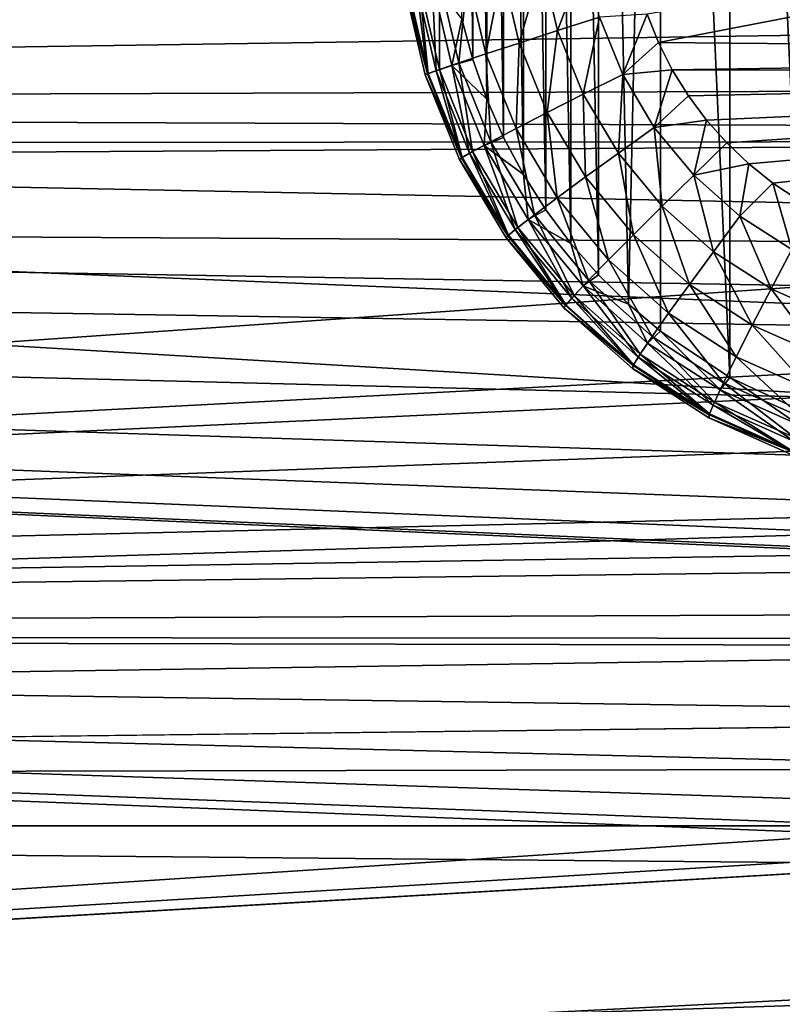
# Model space of a CAD drawing. Header units: millimetres. Extents: x -100 to 100, y -64 to 136.
# Tile 392 of 530: x -33 to -27, y 56 to 64. Entities that reach past the tile are written whole.
import ezdxf

# ---------------------------------------------------------------- set-up
doc = ezdxf.new("R2010")
doc.units = ezdxf.units.MM
doc.header["$LTSCALE"] = 159.143519
for name, color, linetype in [('1', 7, 'CONTINUOUS'), ('30', 7, 'CONTINUOUS'), ('31', 7, 'CONTINUOUS'), ('32', 7, 'CONTINUOUS'), ('397', 7, 'CONTINUOUS'), ('407', 7, 'CONTINUOUS'), ('412', 7, 'CONTINUOUS'), ('413', 7, 'CONTINUOUS'), ('437', 7, 'CONTINUOUS')]:
    doc.layers.add(name, color=color, linetype=linetype)

msp = doc.modelspace()

# ---------------------------------------------------------------- linework, layer by layer
at = {"layer": '1', "color": 7, "linetype": 'CONTINUOUS', "true_color": 0x8c979c}
for points in [[(-27.8985, 64.3295, -11.9266), (-27.8024, 64.0907, -11.9233), (-18.6322, 65.8619, -11.603), (-27.8985, 64.3295, -11.9266)], [(-18.6322, 65.8619, -11.603), (-27.8024, 64.0907, -11.9233), (-18.3272, 64.0045, -11.5924), (-18.6322, 65.8619, -11.603)], [(-27.8024, 64.0907, -11.9233), (-27.6863, 63.861, -11.9192), (-18.3272, 64.0045, -11.5924), (-27.8024, 64.0907, -11.9233)], [(-18.3272, 64.0045, -11.5924), (-27.6863, 63.861, -11.9192), (-18.291, 63.8402, -11.5911), (-18.3272, 64.0045, -11.5924)], [(-27.6863, 63.861, -11.9192), (-27.5511, 63.6424, -11.9145), (-18.291, 63.8402, -11.5911), (-27.6863, 63.861, -11.9192)], [(-27.5511, 63.6424, -11.9145), (-27.3978, 63.4364, -11.9091), (-18.291, 63.8402, -11.5911), (-27.5511, 63.6424, -11.9145)], [(-27.3978, 63.4364, -11.9091), (-27.2277, 63.2443, -11.9032), (-18.291, 63.8402, -11.5911), (-27.3978, 63.4364, -11.9091)], [(-27.2277, 63.2443, -11.9032), (-27.0417, 63.0676, -11.8967), (-18.291, 63.8402, -11.5911), (-27.2277, 63.2443, -11.9032)], [(-27.0417, 63.0676, -11.8967), (-26.8412, 62.9072, -11.8897), (-18.291, 63.8402, -11.5911), (-27.0417, 63.0676, -11.8967)], [(-26.8412, 62.9072, -11.8897), (-26.6275, 62.7645, -11.8822), (-18.291, 63.8402, -11.5911), (-26.8412, 62.9072, -11.8897)]]:
    msp.add_3dface(points, dxfattribs=at)
at = {"layer": '30', "color": 7, "linetype": 'CONTINUOUS', "true_color": 0x8c979c}
for points in [[(-28.9757, 64.0852, -12.3014), (-28.7847, 64.7523, -12.1098), (-29.1199, 64.6994, -12.3064), (-28.9757, 64.0852, -12.3014)], [(-28.6527, 64.1898, -12.1052), (-28.7847, 64.7523, -12.1098), (-28.9757, 64.0852, -12.3014), (-28.6527, 64.1898, -12.1052)], [(-28.6527, 64.1898, -12.1052), (-28.418, 64.8097, -11.9831), (-28.7847, 64.7523, -12.1098), (-28.6527, 64.1898, -12.1052)], [(-28.2991, 64.3033, -11.979), (-28.418, 64.8097, -11.9831), (-28.6527, 64.1898, -12.1052), (-28.2991, 64.3033, -11.979)], [(-29.4823, 63.9183, -12.8713), (-29.4106, 64.653, -12.5655), (-29.6457, 64.615, -12.877), (-29.4823, 63.9183, -12.8713)], [(-29.2559, 63.9935, -12.5601), (-29.4106, 64.653, -12.5655), (-29.4823, 63.9183, -12.8713), (-29.2559, 63.9935, -12.5601)], [(-29.2559, 63.9935, -12.5601), (-29.1199, 64.6994, -12.3064), (-29.4106, 64.653, -12.5655), (-29.2559, 63.9935, -12.5601)], [(-28.9757, 64.0852, -12.3014), (-29.1199, 64.6994, -12.3064), (-29.2559, 63.9935, -12.5601), (-28.9757, 64.0852, -12.3014)], [(-29.7416, 63.828, -13.602), (-29.8162, 64.5867, -13.2291), (-29.9155, 64.5693, -13.6081), (-29.7416, 63.828, -13.602)], [(-29.6463, 63.8624, -13.2231), (-29.6457, 64.615, -12.877), (-29.8162, 64.5867, -13.2291), (-29.6463, 63.8624, -13.2231)], [(-29.6463, 63.8624, -13.2231), (-29.8162, 64.5867, -13.2291), (-29.7416, 63.828, -13.602), (-29.6463, 63.8624, -13.2231)], [(-29.4823, 63.9183, -12.8713), (-29.6457, 64.615, -12.877), (-29.6463, 63.8624, -13.2231), (-29.4823, 63.9183, -12.8713)], [(-29.7416, 63.828, -13.602), (-29.9155, 64.5693, -13.6081), (-29.9411, 64.5635, -13.9301), (-29.7416, 63.828, -13.602)], [(-29.7659, 63.8166, -13.9265), (-29.7416, 63.828, -13.602), (-29.9411, 64.5635, -13.9301), (-29.7659, 63.8166, -13.9265)], [(-28.1042, 63.8209, -11.9722), (-27.8985, 64.3295, -11.9266), (-28.2991, 64.3033, -11.979), (-28.1042, 63.8209, -11.9722)], [(-27.8024, 64.0907, -11.9233), (-27.8985, 64.3295, -11.9266), (-28.1042, 63.8209, -11.9722), (-27.8024, 64.0907, -11.9233)], [(-28.4362, 63.6541, -12.0976), (-28.2991, 64.3033, -11.979), (-28.6527, 64.1898, -12.1052), (-28.4362, 63.6541, -12.0976)], [(-28.1042, 63.8209, -11.9722), (-28.2991, 64.3033, -11.979), (-28.4362, 63.6541, -12.0976), (-28.1042, 63.8209, -11.9722)], [(-28.7394, 63.5003, -12.2931), (-28.6527, 64.1898, -12.1052), (-28.9757, 64.0852, -12.3014), (-28.7394, 63.5003, -12.2931)], [(-28.4362, 63.6541, -12.0976), (-28.6527, 64.1898, -12.1052), (-28.7394, 63.5003, -12.2931), (-28.4362, 63.6541, -12.0976)], [(-29.0021, 63.3655, -12.5512), (-28.9757, 64.0852, -12.3014), (-29.2559, 63.9935, -12.5601), (-29.0021, 63.3655, -12.5512)], [(-28.7394, 63.5003, -12.2931), (-28.9757, 64.0852, -12.3014), (-29.0021, 63.3655, -12.5512), (-28.7394, 63.5003, -12.2931)], [(-27.6863, 63.861, -11.9192), (-27.8024, 64.0907, -11.9233), (-28.1042, 63.8209, -11.9722), (-27.6863, 63.861, -11.9192)], [(-29.2142, 63.2548, -12.862), (-29.2559, 63.9935, -12.5601), (-29.4823, 63.9183, -12.8713), (-29.2142, 63.2548, -12.862)], [(-29.0021, 63.3655, -12.5512), (-29.2559, 63.9935, -12.5601), (-29.2142, 63.2548, -12.862), (-29.0021, 63.3655, -12.5512)], [(-29.3676, 63.1726, -13.2134), (-29.4823, 63.9183, -12.8713), (-29.6463, 63.8624, -13.2231), (-29.3676, 63.1726, -13.2134)], [(-29.2142, 63.2548, -12.862), (-29.4823, 63.9183, -12.8713), (-29.3676, 63.1726, -13.2134), (-29.2142, 63.2548, -12.862)], [(-29.4564, 63.122, -13.592), (-29.7416, 63.828, -13.602), (-29.7659, 63.8166, -13.9265), (-29.4564, 63.122, -13.592)], [(-29.4564, 63.122, -13.592), (-29.6463, 63.8624, -13.2231), (-29.7416, 63.828, -13.602), (-29.4564, 63.122, -13.592)], [(-29.3676, 63.1726, -13.2134), (-29.6463, 63.8624, -13.2231), (-29.4564, 63.122, -13.592), (-29.3676, 63.1726, -13.2134)], [(-27.8379, 63.3741, -11.9629), (-27.6863, 63.861, -11.9192), (-28.1042, 63.8209, -11.9722), (-27.8379, 63.3741, -11.9629)], [(-27.5511, 63.6424, -11.9145), (-27.6863, 63.861, -11.9192), (-27.8379, 63.3741, -11.9629), (-27.5511, 63.6424, -11.9145)], [(-29.4785, 63.1052, -13.9205), (-29.4564, 63.122, -13.592), (-29.7659, 63.8166, -13.9265), (-29.4785, 63.1052, -13.9205)], [(-28.1404, 63.1578, -12.0873), (-28.1042, 63.8209, -11.9722), (-28.4362, 63.6541, -12.0976), (-28.1404, 63.1578, -12.0873)], [(-27.8379, 63.3741, -11.9629), (-28.1042, 63.8209, -11.9722), (-28.1404, 63.1578, -12.0873), (-27.8379, 63.3741, -11.9629)], [(-28.4164, 62.9584, -12.2818), (-28.4362, 63.6541, -12.0976), (-28.7394, 63.5003, -12.2931), (-28.4164, 62.9584, -12.2818)], [(-28.1404, 63.1578, -12.0873), (-28.4362, 63.6541, -12.0976), (-28.4164, 62.9584, -12.2818), (-28.1404, 63.1578, -12.0873)], [(-27.3978, 63.4364, -11.9091), (-27.5511, 63.6424, -11.9145), (-27.8379, 63.3741, -11.9629), (-27.3978, 63.4364, -11.9091)], [(-28.6553, 62.7836, -12.5391), (-28.7394, 63.5003, -12.2931), (-29.0021, 63.3655, -12.5512), (-28.6553, 62.7836, -12.5391)], [(-28.4164, 62.9584, -12.2818), (-28.7394, 63.5003, -12.2931), (-28.6553, 62.7836, -12.5391), (-28.4164, 62.9584, -12.2818)], [(-27.5063, 62.9734, -11.9513), (-27.3978, 63.4364, -11.9091), (-27.8379, 63.3741, -11.9629), (-27.5063, 62.9734, -11.9513)], [(-27.2277, 63.2443, -11.9032), (-27.3978, 63.4364, -11.9091), (-27.5063, 62.9734, -11.9513), (-27.2277, 63.2443, -11.9032)], [(-28.8479, 62.6402, -12.8492), (-29.0021, 63.3655, -12.5512), (-29.2142, 63.2548, -12.862), (-28.8479, 62.6402, -12.8492)], [(-28.6553, 62.7836, -12.5391), (-29.0021, 63.3655, -12.5512), (-28.8479, 62.6402, -12.8492), (-28.6553, 62.7836, -12.5391)], [(-27.7722, 62.7127, -12.0744), (-27.8379, 63.3741, -11.9629), (-28.1404, 63.1578, -12.0873), (-27.7722, 62.7127, -12.0744)], [(-27.5063, 62.9734, -11.9513), (-27.8379, 63.3741, -11.9629), (-27.7722, 62.7127, -12.0744), (-27.5063, 62.9734, -11.9513)], [(-28.9868, 62.5337, -13.2001), (-29.2142, 63.2548, -12.862), (-29.3676, 63.1726, -13.2134), (-28.9868, 62.5337, -13.2001)], [(-28.8479, 62.6402, -12.8492), (-29.2142, 63.2548, -12.862), (-28.9868, 62.5337, -13.2001), (-28.8479, 62.6402, -12.8492)], [(-27.0417, 63.0676, -11.8967), (-27.2277, 63.2443, -11.9032), (-27.5063, 62.9734, -11.9513), (-27.0417, 63.0676, -11.8967)], [(-29.0667, 62.4681, -13.5784), (-29.3676, 63.1726, -13.2134), (-29.4564, 63.122, -13.592), (-29.0667, 62.4681, -13.5784)], [(-28.9868, 62.5337, -13.2001), (-29.3676, 63.1726, -13.2134), (-29.0667, 62.4681, -13.5784), (-28.9868, 62.5337, -13.2001)], [(-29.0667, 62.4681, -13.5784), (-29.4564, 63.122, -13.592), (-29.4785, 63.1052, -13.9205), (-29.0667, 62.4681, -13.5784)], [(-29.0857, 62.4462, -13.9122), (-29.0667, 62.4681, -13.5784), (-29.4785, 63.1052, -13.9205), (-29.0857, 62.4462, -13.9122)], [(-28.0144, 62.4724, -12.2678), (-28.1404, 63.1578, -12.0873), (-28.4164, 62.9584, -12.2818), (-28.0144, 62.4724, -12.2678)], [(-27.7722, 62.7127, -12.0744), (-28.1404, 63.1578, -12.0873), (-28.0144, 62.4724, -12.2678), (-27.7722, 62.7127, -12.0744)], [(-27.1174, 62.6281, -11.9377), (-27.0417, 63.0676, -11.8967), (-27.5063, 62.9734, -11.9513), (-27.1174, 62.6281, -11.9377)], [(-26.8412, 62.9072, -11.8897), (-27.0417, 63.0676, -11.8967), (-27.1174, 62.6281, -11.9377), (-26.8412, 62.9072, -11.8897)], [(-28.2236, 62.2618, -12.524), (-28.4164, 62.9584, -12.2818), (-28.6553, 62.7836, -12.5391), (-28.2236, 62.2618, -12.524)], [(-28.0144, 62.4724, -12.2678), (-28.4164, 62.9584, -12.2818), (-28.2236, 62.2618, -12.524), (-28.0144, 62.4724, -12.2678)], [(-27.3402, 62.3291, -12.0593), (-27.5063, 62.9734, -11.9513), (-27.7722, 62.7127, -12.0744), (-27.3402, 62.3291, -12.0593)], [(-27.1174, 62.6281, -11.9377), (-27.5063, 62.9734, -11.9513), (-27.3402, 62.3291, -12.0593), (-27.1174, 62.6281, -11.9377)], [(-26.6803, 62.3464, -11.9224), (-26.8412, 62.9072, -11.8897), (-27.1174, 62.6281, -11.9377), (-26.6803, 62.3464, -11.9224)], [(-26.6275, 62.7645, -11.8822), (-26.8412, 62.9072, -11.8897), (-26.6803, 62.3464, -11.9224), (-26.6275, 62.7645, -11.8822)], [(-28.3919, 62.0889, -12.8332), (-28.6553, 62.7836, -12.5391), (-28.8479, 62.6402, -12.8492), (-28.3919, 62.0889, -12.8332)], [(-28.2236, 62.2618, -12.524), (-28.6553, 62.7836, -12.5391), (-28.3919, 62.0889, -12.8332), (-28.2236, 62.2618, -12.524)], [(-27.5428, 62.0536, -12.2513), (-27.7722, 62.7127, -12.0744), (-28.0144, 62.4724, -12.2678), (-27.5428, 62.0536, -12.2513)], [(-27.3402, 62.3291, -12.0593), (-27.7722, 62.7127, -12.0744), (-27.5428, 62.0536, -12.2513), (-27.3402, 62.3291, -12.0593)], [(-28.5127, 61.9605, -13.1835), (-28.8479, 62.6402, -12.8492), (-28.9868, 62.5337, -13.2001), (-28.5127, 61.9605, -13.1835)], [(-28.3919, 62.0889, -12.8332), (-28.8479, 62.6402, -12.8492), (-28.5127, 61.9605, -13.1835), (-28.3919, 62.0889, -12.8332)], [(-26.8547, 62.0162, -12.0424), (-27.1174, 62.6281, -11.9377), (-27.3402, 62.3291, -12.0593), (-26.8547, 62.0162, -12.0424)], [(-26.6803, 62.3464, -11.9224), (-27.1174, 62.6281, -11.9377), (-26.8547, 62.0162, -12.0424), (-26.6803, 62.3464, -11.9224)], [(-28.5815, 61.8815, -13.5615), (-28.9868, 62.5337, -13.2001), (-29.0667, 62.4681, -13.5784), (-28.5815, 61.8815, -13.5615)], [(-28.5127, 61.9605, -13.1835), (-28.9868, 62.5337, -13.2001), (-28.5815, 61.8815, -13.5615), (-28.5127, 61.9605, -13.1835)], [(-28.5815, 61.8815, -13.5615), (-29.0667, 62.4681, -13.5784), (-29.0857, 62.4462, -13.9122), (-28.5815, 61.8815, -13.5615)], [(-28.5966, 61.855, -13.902), (-28.5815, 61.8815, -13.5615), (-29.0857, 62.4462, -13.9122), (-28.5966, 61.855, -13.902)], [(-27.7173, 61.8121, -12.5063), (-28.0144, 62.4724, -12.2678), (-28.2236, 62.2618, -12.524), (-27.7173, 61.8121, -12.5063)], [(-27.5428, 62.0536, -12.2513), (-28.0144, 62.4724, -12.2678), (-27.7173, 61.8121, -12.5063), (-27.5428, 62.0536, -12.2513)], [(-26.3271, 61.7813, -12.0239), (-26.6803, 62.3464, -11.9224), (-26.8547, 62.0162, -12.0424), (-26.3271, 61.7813, -12.0239)], [(-27.857, 61.6139, -12.8146), (-28.2236, 62.2618, -12.524), (-28.3919, 62.0889, -12.8332), (-27.857, 61.6139, -12.8146)], [(-27.7173, 61.8121, -12.5063), (-28.2236, 62.2618, -12.524), (-27.857, 61.6139, -12.8146), (-27.7173, 61.8121, -12.5063)], [(-27.0127, 61.712, -12.2328), (-27.3402, 62.3291, -12.0593), (-27.5428, 62.0536, -12.2513), (-27.0127, 61.712, -12.2328)], [(-26.8547, 62.0162, -12.0424), (-27.3402, 62.3291, -12.0593), (-27.0127, 61.712, -12.2328), (-26.8547, 62.0162, -12.0424)], [(-27.9566, 61.4667, -13.1641), (-28.3919, 62.0889, -12.8332), (-28.5127, 61.9605, -13.1835), (-27.9566, 61.4667, -13.1641)], [(-27.857, 61.6139, -12.8146), (-28.3919, 62.0889, -12.8332), (-27.9566, 61.4667, -13.1641), (-27.857, 61.6139, -12.8146)], [(-27.1481, 61.4453, -12.4865), (-27.5428, 62.0536, -12.2513), (-27.7173, 61.8121, -12.5063), (-27.1481, 61.4453, -12.4865)], [(-27.0127, 61.712, -12.2328), (-27.5428, 62.0536, -12.2513), (-27.1481, 61.4453, -12.4865), (-27.0127, 61.712, -12.2328)], [(-26.4366, 61.4555, -12.2127), (-26.8547, 62.0162, -12.0424), (-27.0127, 61.712, -12.2328), (-26.4366, 61.4555, -12.2127)], [(-26.3271, 61.7813, -12.0239), (-26.8547, 62.0162, -12.0424), (-26.4366, 61.4555, -12.2127), (-26.3271, 61.7813, -12.0239)], [(-28.0123, 61.376, -13.5416), (-28.5127, 61.9605, -13.1835), (-28.5815, 61.8815, -13.5615), (-28.0123, 61.376, -13.5416)], [(-27.9566, 61.4667, -13.1641), (-28.5127, 61.9605, -13.1835), (-28.0123, 61.376, -13.5416), (-27.9566, 61.4667, -13.1641)], [(-28.0123, 61.376, -13.5416), (-28.5815, 61.8815, -13.5615), (-28.5966, 61.855, -13.902), (-28.0123, 61.376, -13.5416)], [(-28.0228, 61.3456, -13.8899), (-28.0123, 61.376, -13.5416), (-28.5966, 61.855, -13.902), (-28.0228, 61.3456, -13.8899)], [(-27.2558, 61.2264, -12.7936), (-27.7173, 61.8121, -12.5063), (-27.857, 61.6139, -12.8146), (-27.2558, 61.2264, -12.7936)], [(-27.1481, 61.4453, -12.4865), (-27.7173, 61.8121, -12.5063), (-27.2558, 61.2264, -12.7936), (-27.1481, 61.4453, -12.4865)], [(-26.5295, 61.1699, -12.4649), (-27.0127, 61.712, -12.2328), (-27.1481, 61.4453, -12.4865), (-26.5295, 61.1699, -12.4649)], [(-26.4366, 61.4555, -12.2127), (-27.0127, 61.712, -12.2328), (-26.5295, 61.1699, -12.4649), (-26.4366, 61.4555, -12.2127)], [(-27.3316, 61.0638, -13.1423), (-27.857, 61.6139, -12.8146), (-27.9566, 61.4667, -13.1641), (-27.3316, 61.0638, -13.1423)], [(-27.2558, 61.2264, -12.7936), (-27.857, 61.6139, -12.8146), (-27.3316, 61.0638, -13.1423), (-27.2558, 61.2264, -12.7936)], [(-27.3726, 60.9637, -13.5192), (-27.9566, 61.4667, -13.1641), (-28.0123, 61.376, -13.5416), (-27.3726, 60.9637, -13.5192)], [(-27.3316, 61.0638, -13.1423), (-27.9566, 61.4667, -13.1641), (-27.3726, 60.9637, -13.5192), (-27.3316, 61.0638, -13.1423)], [(-26.6024, 60.9355, -12.7707), (-27.1481, 61.4453, -12.4865), (-27.2558, 61.2264, -12.7936), (-26.6024, 60.9355, -12.7707)], [(-26.5295, 61.1699, -12.4649), (-27.1481, 61.4453, -12.4865), (-26.6024, 60.9355, -12.7707), (-26.5295, 61.1699, -12.4649)], [(-27.3726, 60.9637, -13.5192), (-28.0123, 61.376, -13.5416), (-28.0228, 61.3456, -13.8899), (-27.3726, 60.9637, -13.5192)], [(-27.3779, 60.9301, -13.8764), (-27.3726, 60.9637, -13.5192), (-28.0228, 61.3456, -13.8899), (-27.3779, 60.9301, -13.8764)], [(-26.6523, 60.7614, -13.1186), (-27.2558, 61.2264, -12.7936), (-27.3316, 61.0638, -13.1423), (-26.6523, 60.7614, -13.1186)], [(-26.6024, 60.9355, -12.7707), (-27.2558, 61.2264, -12.7936), (-26.6523, 60.7614, -13.1186), (-26.6024, 60.9355, -12.7707)], [(-26.6773, 60.6541, -13.495), (-27.3316, 61.0638, -13.1423), (-27.3726, 60.9637, -13.5192), (-26.6773, 60.6541, -13.495)], [(-26.6523, 60.7614, -13.1186), (-27.3316, 61.0638, -13.1423), (-26.6773, 60.6541, -13.495), (-26.6523, 60.7614, -13.1186)], [(-26.6773, 60.6541, -13.495), (-27.3726, 60.9637, -13.5192), (-27.3779, 60.9301, -13.8764), (-26.6773, 60.6541, -13.495)], [(-26.6771, 60.6181, -13.8618), (-26.6773, 60.6541, -13.495), (-27.3779, 60.9301, -13.8764), (-26.6771, 60.6181, -13.8618)]]:
    msp.add_3dface(points, dxfattribs=at)
at = {"layer": '31', "color": 7, "linetype": 'CONTINUOUS', "true_color": 0x8c979c}
for points in [[(-29.7659, 63.8166, -13.9265), (-29.9411, 64.5635, -13.9301), (-29.7659, 63.8166, -17.0735), (-29.7659, 63.8166, -13.9265)], [(-29.7659, 63.8166, -17.0735), (-29.9411, 64.5635, -13.9301), (-29.9411, 64.5635, -17.0699), (-29.7659, 63.8166, -17.0735)], [(-29.4785, 63.1052, -13.9205), (-29.7659, 63.8166, -13.9265), (-29.4785, 63.1052, -17.0796), (-29.4785, 63.1052, -13.9205)], [(-29.4785, 63.1052, -17.0796), (-29.7659, 63.8166, -13.9265), (-29.7659, 63.8166, -17.0735), (-29.4785, 63.1052, -17.0796)], [(-29.0857, 62.4462, -13.9122), (-29.4785, 63.1052, -13.9205), (-29.0857, 62.4462, -17.0878), (-29.0857, 62.4462, -13.9122)], [(-29.0857, 62.4462, -17.0878), (-29.4785, 63.1052, -13.9205), (-29.4785, 63.1052, -17.0796), (-29.0857, 62.4462, -17.0878)], [(-28.5966, 61.855, -13.902), (-29.0857, 62.4462, -13.9122), (-28.5966, 61.855, -17.098), (-28.5966, 61.855, -13.902)], [(-28.5966, 61.855, -17.098), (-29.0857, 62.4462, -13.9122), (-29.0857, 62.4462, -17.0878), (-28.5966, 61.855, -17.098)], [(-28.0228, 61.3456, -13.8899), (-28.5966, 61.855, -13.902), (-28.0228, 61.3456, -17.1101), (-28.0228, 61.3456, -13.8899)], [(-28.0228, 61.3456, -17.1101), (-28.5966, 61.855, -13.902), (-28.5966, 61.855, -17.098), (-28.0228, 61.3456, -17.1101)], [(-27.3779, 60.9301, -13.8764), (-28.0228, 61.3456, -13.8899), (-27.3779, 60.9301, -17.1236), (-27.3779, 60.9301, -13.8764)], [(-27.3779, 60.9301, -17.1236), (-28.0228, 61.3456, -13.8899), (-28.0228, 61.3456, -17.1101), (-27.3779, 60.9301, -17.1236)], [(-26.6771, 60.6181, -13.8618), (-27.3779, 60.9301, -13.8764), (-26.6771, 60.6181, -17.1382), (-26.6771, 60.6181, -13.8618)], [(-26.6771, 60.6181, -17.1382), (-27.3779, 60.9301, -13.8764), (-27.3779, 60.9301, -17.1236), (-26.6771, 60.6181, -17.1382)]]:
    msp.add_3dface(points, dxfattribs=at)
at = {"layer": '32', "color": 7, "linetype": 'CONTINUOUS', "true_color": 0x8c979c}
for points in [[(-29.7475, 63.8257, -17.3569), (-29.9217, 64.5681, -17.3508), (-29.8441, 64.5819, -17.6902), (-29.7475, 63.8257, -17.3569)], [(-29.7095, 64.6045, -18.0107), (-29.6731, 63.853, -17.6962), (-29.8441, 64.5819, -17.6902), (-29.7095, 64.6045, -18.0107)], [(-29.6731, 63.853, -17.6962), (-29.7475, 63.8257, -17.3569), (-29.8441, 64.5819, -17.6902), (-29.6731, 63.853, -17.6962)], [(-29.5436, 63.8976, -18.0165), (-29.7095, 64.6045, -18.0107), (-29.4579, 64.2867, -18.3), (-29.5436, 63.8976, -18.0165)], [(-29.7095, 64.6045, -18.0107), (-29.5436, 63.8976, -18.0165), (-29.6731, 63.853, -17.6962), (-29.7095, 64.6045, -18.0107)], [(-29.7475, 63.8257, -17.3569), (-29.9411, 64.5635, -17.0699), (-29.9217, 64.5681, -17.3508), (-29.7475, 63.8257, -17.3569)], [(-29.7659, 63.8166, -17.0735), (-29.9411, 64.5635, -17.0699), (-29.7475, 63.8257, -17.3569), (-29.7659, 63.8166, -17.0735)], [(-29.366, 63.9457, -18.3), (-29.5436, 63.8976, -18.0165), (-29.4579, 64.2867, -18.3), (-29.366, 63.9457, -18.3)], [(-29.2485, 63.6127, -18.3), (-29.5436, 63.8976, -18.0165), (-29.366, 63.9457, -18.3), (-29.2485, 63.6127, -18.3)], [(-29.4619, 63.1186, -17.3669), (-29.7659, 63.8166, -17.0735), (-29.7475, 63.8257, -17.3569), (-29.4619, 63.1186, -17.3669)], [(-29.4619, 63.1186, -17.3669), (-29.7475, 63.8257, -17.3569), (-29.6731, 63.853, -17.6962), (-29.4619, 63.1186, -17.3669)], [(-29.5436, 63.8976, -18.0165), (-29.3927, 63.1588, -17.706), (-29.6731, 63.853, -17.6962), (-29.5436, 63.8976, -18.0165)], [(-29.3927, 63.1588, -17.706), (-29.4619, 63.1186, -17.3669), (-29.6731, 63.853, -17.6962), (-29.3927, 63.1588, -17.706)], [(-29.2717, 63.2244, -18.026), (-29.5436, 63.8976, -18.0165), (-29.2485, 63.6127, -18.3), (-29.2717, 63.2244, -18.026)], [(-29.5436, 63.8976, -18.0165), (-29.2717, 63.2244, -18.026), (-29.3927, 63.1588, -17.706), (-29.5436, 63.8976, -18.0165)], [(-29.4785, 63.1052, -17.0796), (-29.7659, 63.8166, -17.0735), (-29.4619, 63.1186, -17.3669), (-29.4785, 63.1052, -17.0796)], [(-29.1062, 63.2897, -18.3), (-29.2717, 63.2244, -18.026), (-29.2485, 63.6127, -18.3), (-29.1062, 63.2897, -18.3)], [(-28.9399, 62.9786, -18.3), (-29.2717, 63.2244, -18.026), (-29.1062, 63.2897, -18.3), (-28.9399, 62.9786, -18.3)], [(-29.2717, 63.2244, -18.026), (-29.0094, 62.5158, -17.7193), (-29.3927, 63.1588, -17.706), (-29.2717, 63.2244, -18.026)], [(-28.9, 62.6008, -18.039), (-29.2717, 63.2244, -18.026), (-28.9399, 62.9786, -18.3), (-28.9, 62.6008, -18.039)], [(-29.2717, 63.2244, -18.026), (-28.9, 62.6008, -18.039), (-29.0094, 62.5158, -17.7193), (-29.2717, 63.2244, -18.026)], [(-29.0715, 62.4636, -17.3805), (-29.4785, 63.1052, -17.0796), (-29.4619, 63.1186, -17.3669), (-29.0715, 62.4636, -17.3805)], [(-29.0857, 62.4462, -17.0878), (-29.4785, 63.1052, -17.0796), (-29.0715, 62.4636, -17.3805), (-29.0857, 62.4462, -17.0878)], [(-29.0715, 62.4636, -17.3805), (-29.4619, 63.1186, -17.3669), (-29.3927, 63.1588, -17.706), (-29.0715, 62.4636, -17.3805)], [(-29.0094, 62.5158, -17.7193), (-29.0715, 62.4636, -17.3805), (-29.3927, 63.1588, -17.706), (-29.0094, 62.5158, -17.7193)], [(-28.7507, 62.6812, -18.3), (-28.9, 62.6008, -18.039), (-28.9399, 62.9786, -18.3), (-28.7507, 62.6812, -18.3)], [(-28.5394, 62.3988, -18.3), (-28.9, 62.6008, -18.039), (-28.7507, 62.6812, -18.3), (-28.5394, 62.3988, -18.3)], [(-28.9, 62.6008, -18.039), (-28.5323, 61.939, -17.736), (-29.0094, 62.5158, -17.7193), (-28.9, 62.6008, -18.039)], [(-28.4373, 62.0414, -18.0551), (-28.9, 62.6008, -18.039), (-28.5394, 62.3988, -18.3), (-28.4373, 62.0414, -18.0551)], [(-28.9, 62.6008, -18.039), (-28.4373, 62.0414, -18.0551), (-28.5323, 61.939, -17.736), (-28.9, 62.6008, -18.039)], [(-28.5856, 61.8761, -17.3975), (-29.0715, 62.4636, -17.3805), (-29.0094, 62.5158, -17.7193), (-28.5856, 61.8761, -17.3975)], [(-28.5323, 61.939, -17.736), (-28.5856, 61.8761, -17.3975), (-29.0094, 62.5158, -17.7193), (-28.5323, 61.939, -17.736)], [(-28.5856, 61.8761, -17.3975), (-29.0857, 62.4462, -17.0878), (-29.0715, 62.4636, -17.3805), (-28.5856, 61.8761, -17.3975)], [(-28.5966, 61.855, -17.098), (-29.0857, 62.4462, -17.0878), (-28.5856, 61.8761, -17.3975), (-28.5966, 61.855, -17.098)], [(-28.3076, 62.1335, -18.3), (-28.4373, 62.0414, -18.0551), (-28.5394, 62.3988, -18.3), (-28.3076, 62.1335, -18.3)], [(-28.0564, 61.8865, -18.3), (-28.4373, 62.0414, -18.0551), (-28.3076, 62.1335, -18.3), (-28.0564, 61.8865, -18.3)], [(-28.4373, 62.0414, -18.0551), (-27.9726, 61.442, -17.7555), (-28.5323, 61.939, -17.736), (-28.4373, 62.0414, -18.0551)], [(-27.8945, 61.5594, -18.0741), (-28.4373, 62.0414, -18.0551), (-28.0564, 61.8865, -18.3), (-27.8945, 61.5594, -18.0741)], [(-28.4373, 62.0414, -18.0551), (-27.8945, 61.5594, -18.0741), (-27.9726, 61.442, -17.7555), (-28.4373, 62.0414, -18.0551)], [(-28.0155, 61.3699, -17.4174), (-28.5856, 61.8761, -17.3975), (-28.5323, 61.939, -17.736), (-28.0155, 61.3699, -17.4174)], [(-27.9726, 61.442, -17.7555), (-28.0155, 61.3699, -17.4174), (-28.5323, 61.939, -17.736), (-27.9726, 61.442, -17.7555)], [(-28.0155, 61.3699, -17.4174), (-28.5966, 61.855, -17.098), (-28.5856, 61.8761, -17.3975), (-28.0155, 61.3699, -17.4174)], [(-28.0228, 61.3456, -17.1101), (-28.5966, 61.855, -17.098), (-28.0155, 61.3699, -17.4174), (-28.0228, 61.3456, -17.1101)], [(-27.7872, 61.6592, -18.3), (-27.8945, 61.5594, -18.0741), (-28.0564, 61.8865, -18.3), (-27.7872, 61.6592, -18.3)], [(-27.2845, 61.1662, -18.0954), (-27.8945, 61.5594, -18.0741), (-27.7872, 61.6592, -18.3), (-27.2845, 61.1662, -18.0954)], [(-27.2016, 61.2694, -18.3), (-27.2845, 61.1662, -18.0954), (-27.7872, 61.6592, -18.3), (-27.2016, 61.2694, -18.3)], [(-27.8945, 61.5594, -18.0741), (-27.3435, 61.0365, -17.7775), (-27.9726, 61.442, -17.7555), (-27.8945, 61.5594, -18.0741)], [(-27.8945, 61.5594, -18.0741), (-27.2845, 61.1662, -18.0954), (-27.3435, 61.0365, -17.7775), (-27.8945, 61.5594, -18.0741)], [(-27.3748, 60.9569, -17.4398), (-28.0155, 61.3699, -17.4174), (-27.9726, 61.442, -17.7555), (-27.3748, 60.9569, -17.4398)], [(-27.3435, 61.0365, -17.7775), (-27.3748, 60.9569, -17.4398), (-27.9726, 61.442, -17.7555), (-27.3435, 61.0365, -17.7775)], [(-27.3748, 60.9569, -17.4398), (-28.0228, 61.3456, -17.1101), (-28.0155, 61.3699, -17.4174), (-27.3748, 60.9569, -17.4398)], [(-27.3779, 60.9301, -17.1236), (-28.0228, 61.3456, -17.1101), (-27.3748, 60.9569, -17.4398), (-27.3779, 60.9301, -17.1236)], [(-26.6215, 60.871, -18.1186), (-27.2845, 61.1662, -18.0954), (-27.2016, 61.2694, -18.3), (-26.6215, 60.871, -18.1186)], [(-26.5636, 60.9724, -18.3), (-26.6215, 60.871, -18.1186), (-27.2016, 61.2694, -18.3), (-26.5636, 60.9724, -18.3)], [(-27.2845, 61.1662, -18.0954), (-26.6599, 60.7321, -17.8014), (-27.3435, 61.0365, -17.7775), (-27.2845, 61.1662, -18.0954)], [(-27.2845, 61.1662, -18.0954), (-26.6215, 60.871, -18.1186), (-26.6599, 60.7321, -17.8014), (-27.2845, 61.1662, -18.0954)], [(-26.6785, 60.6469, -17.4641), (-27.3748, 60.9569, -17.4398), (-27.3435, 61.0365, -17.7775), (-26.6785, 60.6469, -17.4641)], [(-26.6599, 60.7321, -17.8014), (-26.6785, 60.6469, -17.4641), (-27.3435, 61.0365, -17.7775), (-26.6599, 60.7321, -17.8014)], [(-26.6785, 60.6469, -17.4641), (-27.3779, 60.9301, -17.1236), (-27.3748, 60.9569, -17.4398), (-26.6785, 60.6469, -17.4641)], [(-26.6771, 60.6181, -17.1382), (-27.3779, 60.9301, -17.1236), (-26.6785, 60.6469, -17.4641), (-26.6771, 60.6181, -17.1382)]]:
    msp.add_3dface(points, dxfattribs=at)
at = {"layer": '397', "color": 7, "linetype": 'CONTINUOUS', "true_color": 0xaaaaaa}
for points in [[(-95.1322, 63.2019, 45.7), (-13.35, 68, 45.7), (-93.4461, 68.493, 45.7), (-95.1322, 63.2019, 45.7)], [(-13.2527, 66.3908, 45.7), (-13.35, 68, 45.7), (-95.1322, 63.2019, 45.7), (-13.2527, 66.3908, 45.7)], [(-12.9621, 64.8052, 45.7), (-13.2527, 66.3908, 45.7), (-95.1322, 63.2019, 45.7), (-12.9621, 64.8052, 45.7)], [(-12.4825, 63.266, 45.7), (-12.9621, 64.8052, 45.7), (-95.1322, 63.2019, 45.7), (-12.4825, 63.266, 45.7)], [(-11.8208, 61.7959, 45.7), (-12.4825, 63.266, 45.7), (-95.1322, 63.2019, 45.7), (-11.8208, 61.7959, 45.7)], [(-96.5191, 57.8243, 45.7), (-11.8208, 61.7959, 45.7), (-95.1322, 63.2019, 45.7), (-96.5191, 57.8243, 45.7)], [(-10.9868, 60.4164, 45.7), (-11.8208, 61.7959, 45.7), (-96.5191, 57.8243, 45.7), (-10.9868, 60.4164, 45.7)], [(-9.9926, 59.1473, 45.7), (-10.9868, 60.4164, 45.7), (-96.5191, 57.8243, 45.7), (-9.9926, 59.1473, 45.7)], [(-8.8527, 58.0074, 45.7), (-9.9926, 59.1473, 45.7), (-96.5191, 57.8243, 45.7), (-8.8527, 58.0074, 45.7)], [(-7.5837, 57.0132, 45.7), (-8.8527, 58.0074, 45.7), (-96.5191, 57.8243, 45.7), (-7.5837, 57.0132, 45.7)], [(-97.6021, 52.3779, 45.7), (-7.5837, 57.0132, 45.7), (-96.5191, 57.8243, 45.7), (-97.6021, 52.3779, 45.7)], [(-6.204, 56.1792, 45.7), (-7.5837, 57.0132, 45.7), (-97.6021, 52.3779, 45.7), (-6.204, 56.1792, 45.7)], [(-4.734, 55.5175, 45.7), (-6.204, 56.1792, 45.7), (-97.6021, 52.3779, 45.7), (-4.734, 55.5175, 45.7)]]:
    msp.add_3dface(points, dxfattribs=at)
at = {"layer": '407', "color": 7, "linetype": 'CONTINUOUS'}
for points in [[(-93.6895, 62.7912, 36.7), (-92.0286, 68.0024, 36.7), (-8.0973, 63.325, 36.7), (-93.6895, 62.7912, 36.7)], [(-8.0973, 63.325, 36.7), (-92.0286, 68.0024, 36.7), (-8.6383, 64.4219, 36.7), (-8.0973, 63.325, 36.7)], [(-7.4179, 62.3081, 36.7), (-93.6895, 62.7912, 36.7), (-8.0973, 63.325, 36.7), (-7.4179, 62.3081, 36.7)], [(-95.0555, 57.4958, 36.7), (-93.6895, 62.7912, 36.7), (0, 58.65, 36.7), (-95.0555, 57.4958, 36.7)], [(0, 58.65, 36.7), (-93.6895, 62.7912, 36.7), (-1.2204, 58.73, 36.7), (0, 58.65, 36.7)], [(-1.2204, 58.73, 36.7), (-93.6895, 62.7912, 36.7), (-2.42, 58.9686, 36.7), (-1.2204, 58.73, 36.7)], [(-2.42, 58.9686, 36.7), (-93.6895, 62.7912, 36.7), (-3.5781, 59.3617, 36.7), (-2.42, 58.9686, 36.7)], [(-3.5781, 59.3617, 36.7), (-93.6895, 62.7912, 36.7), (-4.675, 59.9027, 36.7), (-3.5781, 59.3617, 36.7)], [(-4.675, 59.9027, 36.7), (-93.6895, 62.7912, 36.7), (-5.6919, 60.5822, 36.7), (-4.675, 59.9027, 36.7)], [(-5.6919, 60.5822, 36.7), (-93.6895, 62.7912, 36.7), (-6.6114, 61.3885, 36.7), (-5.6919, 60.5822, 36.7)], [(-6.6114, 61.3885, 36.7), (-93.6895, 62.7912, 36.7), (-7.4179, 62.3081, 36.7), (-6.6114, 61.3885, 36.7)], [(95.0555, 57.4958, 36.7), (-95.0555, 57.4958, 36.7), (0, 58.65, 36.7), (95.0555, 57.4958, 36.7)], [(-95.0555, 57.4958, 36.7), (96.1224, 52.132, 36.7), (-96.1224, 52.132, 36.7), (-95.0555, 57.4958, 36.7)], [(95.0555, 57.4958, 36.7), (96.1224, 52.132, 36.7), (-95.0555, 57.4958, 36.7), (95.0555, 57.4958, 36.7)]]:
    msp.add_3dface(points, dxfattribs=at)
at = {"layer": '412', "linetype": 'CONTINUOUS'}
for points in [[(-9.27, 66.7796, 36.7427), (-65.0233, 67.8659, 36.7427), (-66.9813, 63.5445, 36.7427), (-9.27, 66.7796, 36.7427)], [(-9.0314, 65.5801, 36.7427), (-9.27, 66.7796, 36.7427), (-66.9813, 63.5445, 36.7427), (-9.0314, 65.5801, 36.7427)], [(-8.6383, 64.4219, 36.7427), (-9.0314, 65.5801, 36.7427), (-66.9813, 63.5445, 36.7427), (-8.6383, 64.4219, 36.7427)], [(-8.0973, 63.325, 36.7427), (-8.6383, 64.4219, 36.7427), (-66.9813, 63.5445, 36.7427), (-8.0973, 63.325, 36.7427)], [(-8.0973, 63.325, 36.7427), (-66.9813, 63.5445, 36.7427), (-68.6524, 59.1044, 36.7427), (-8.0973, 63.325, 36.7427)], [(-7.4179, 62.3081, 36.7427), (-8.0973, 63.325, 36.7427), (-68.6524, 59.1044, 36.7427), (-7.4179, 62.3081, 36.7427)], [(-6.6114, 61.3885, 36.7427), (-7.4179, 62.3081, 36.7427), (-68.6524, 59.1044, 36.7427), (-6.6114, 61.3885, 36.7427)], [(-5.6919, 60.5822, 36.7427), (-6.6114, 61.3885, 36.7427), (-68.6524, 59.1044, 36.7427), (-5.6919, 60.5822, 36.7427)], [(-4.675, 59.9027, 36.7427), (-5.6919, 60.5822, 36.7427), (-68.6524, 59.1044, 36.7427), (-4.675, 59.9027, 36.7427)], [(-3.5781, 59.3617, 36.7427), (-4.675, 59.9027, 36.7427), (-68.6524, 59.1044, 36.7427), (-3.5781, 59.3617, 36.7427)], [(-2.42, 58.9686, 36.7427), (-3.5781, 59.3617, 36.7427), (-68.6524, 59.1044, 36.7427), (-2.42, 58.9686, 36.7427)], [(68.6524, 59.1044, 36.7427), (0, 58.65, 36.7427), (-70.0296, 54.5644, 36.7427), (68.6524, 59.1044, 36.7427)], [(-2.42, 58.9686, 36.7427), (-68.6524, 59.1044, 36.7427), (-70.0296, 54.5644, 36.7427), (-2.42, 58.9686, 36.7427)], [(70.0296, 54.5644, 36.7427), (68.6524, 59.1044, 36.7427), (-70.0296, 54.5644, 36.7427), (70.0296, 54.5644, 36.7427)], [(-1.2204, 58.73, 36.7427), (-2.42, 58.9686, 36.7427), (-70.0296, 54.5644, 36.7427), (-1.2204, 58.73, 36.7427)], [(0, 58.65, 36.7427), (-1.2204, 58.73, 36.7427), (-70.0296, 54.5644, 36.7427), (0, 58.65, 36.7427)]]:
    msp.add_3dface(points, dxfattribs=at)
at = {"layer": '413', "linetype": 'CONTINUOUS'}
for points in [[(-27.1993, 74.7319, -18.3), (-26.5619, 75.0283, -18.3), (-26.5636, 60.9724, -18.3), (-27.1993, 74.7319, -18.3)], [(-27.7845, 74.3429, -18.3), (-27.1993, 74.7319, -18.3), (-27.2016, 61.2694, -18.3), (-27.7845, 74.3429, -18.3)], [(-27.1993, 74.7319, -18.3), (-26.5636, 60.9724, -18.3), (-27.2016, 61.2694, -18.3), (-27.1993, 74.7319, -18.3)], [(-28.3048, 73.8696, -18.3), (-27.7845, 74.3429, -18.3), (-28.0564, 61.8865, -18.3), (-28.3048, 73.8696, -18.3)], [(-27.7845, 74.3429, -18.3), (-27.7872, 61.6592, -18.3), (-28.0564, 61.8865, -18.3), (-27.7845, 74.3429, -18.3)], [(-27.7845, 74.3429, -18.3), (-27.2016, 61.2694, -18.3), (-27.7872, 61.6592, -18.3), (-27.7845, 74.3429, -18.3)], [(-28.5365, 73.6048, -18.3), (-28.3048, 73.8696, -18.3), (-28.3076, 62.1335, -18.3), (-28.5365, 73.6048, -18.3)], [(-28.3048, 73.8696, -18.3), (-28.0564, 61.8865, -18.3), (-28.3076, 62.1335, -18.3), (-28.3048, 73.8696, -18.3)], [(-28.7479, 73.323, -18.3), (-28.5365, 73.6048, -18.3), (-28.5394, 62.3988, -18.3), (-28.7479, 73.323, -18.3)], [(-28.5365, 73.6048, -18.3), (-28.3076, 62.1335, -18.3), (-28.5394, 62.3988, -18.3), (-28.5365, 73.6048, -18.3)], [(-28.9372, 73.0261, -18.3), (-28.7479, 73.323, -18.3), (-28.7507, 62.6812, -18.3), (-28.9372, 73.0261, -18.3)], [(-28.7479, 73.323, -18.3), (-28.5394, 62.3988, -18.3), (-28.7507, 62.6812, -18.3), (-28.7479, 73.323, -18.3)], [(-29.1037, 72.7155, -18.3), (-28.9372, 73.0261, -18.3), (-28.9399, 62.9786, -18.3), (-29.1037, 72.7155, -18.3)], [(-28.9372, 73.0261, -18.3), (-28.7507, 62.6812, -18.3), (-28.9399, 62.9786, -18.3), (-28.9372, 73.0261, -18.3)], [(-29.2462, 72.3932, -18.3), (-29.1037, 72.7155, -18.3), (-29.1062, 63.2897, -18.3), (-29.2462, 72.3932, -18.3)], [(-29.1037, 72.7155, -18.3), (-28.9399, 62.9786, -18.3), (-29.1062, 63.2897, -18.3), (-29.1037, 72.7155, -18.3)], [(-29.3639, 72.061, -18.3), (-29.2462, 72.3932, -18.3), (-29.2485, 63.6127, -18.3), (-29.3639, 72.061, -18.3)], [(-29.2462, 72.3932, -18.3), (-29.1062, 63.2897, -18.3), (-29.2485, 63.6127, -18.3), (-29.2462, 72.3932, -18.3)], [(-29.4563, 71.7206, -18.3), (-29.3639, 72.061, -18.3), (-29.366, 63.9457, -18.3), (-29.4563, 71.7206, -18.3)], [(-29.3639, 72.061, -18.3), (-29.2485, 63.6127, -18.3), (-29.366, 63.9457, -18.3), (-29.3639, 72.061, -18.3)], [(-29.4563, 71.7206, -18.3), (-29.366, 63.9457, -18.3), (-29.4579, 64.2867, -18.3), (-29.4563, 71.7206, -18.3)]]:
    msp.add_3dface(points, dxfattribs=at)
at = {"layer": '437', "color": 7, "linetype": 'CONTINUOUS', "true_color": 0xaaaaaa}
for points in [[(-10.7854, 63.7298, 44.7), (-66.9813, 63.5445, 44.7), (-65.0233, 67.8659, 44.7), (-10.7854, 63.7298, 44.7)], [(-11.2356, 65.1152, 44.7), (-10.7854, 63.7298, 44.7), (-65.0233, 67.8659, 44.7), (-11.2356, 65.1152, 44.7)], [(-10.7854, 63.7298, 44.7), (-10.1651, 62.4116, 44.7), (-66.9813, 63.5445, 44.7), (-10.7854, 63.7298, 44.7)], [(-8.456, 60.0593, 44.7), (-68.6524, 59.1044, 44.7), (-66.9813, 63.5445, 44.7), (-8.456, 60.0593, 44.7)], [(-10.1651, 62.4116, 44.7), (-9.3846, 61.1817, 44.7), (-66.9813, 63.5445, 44.7), (-10.1651, 62.4116, 44.7)], [(-9.3846, 61.1817, 44.7), (-8.456, 60.0593, 44.7), (-66.9813, 63.5445, 44.7), (-9.3846, 61.1817, 44.7)], [(-8.456, 60.0593, 44.7), (-7.3941, 59.062, 44.7), (-68.6524, 59.1044, 44.7), (-8.456, 60.0593, 44.7)], [(-0.7284, 56.4229, 44.7), (-70.0296, 54.5644, 44.7), (-68.6524, 59.1044, 44.7), (-0.7284, 56.4229, 44.7)], [(-7.3941, 59.062, 44.7), (-6.2156, 58.2058, 44.7), (-68.6524, 59.1044, 44.7), (-7.3941, 59.062, 44.7)], [(-6.2156, 58.2058, 44.7), (-4.9391, 57.504, 44.7), (-68.6524, 59.1044, 44.7), (-6.2156, 58.2058, 44.7)], [(-4.9391, 57.504, 44.7), (-3.5846, 56.9677, 44.7), (-68.6524, 59.1044, 44.7), (-4.9391, 57.504, 44.7)], [(-3.5846, 56.9677, 44.7), (-2.1736, 56.6055, 44.7), (-68.6524, 59.1044, 44.7), (-3.5846, 56.9677, 44.7)], [(-2.1736, 56.6055, 44.7), (-0.7284, 56.4229, 44.7), (-68.6524, 59.1044, 44.7), (-2.1736, 56.6055, 44.7)], [(-70.0296, 54.5644, 44.7), (-0.7284, 56.4229, 44.7), (70.0296, 54.5644, 44.7), (-70.0296, 54.5644, 44.7)]]:
    msp.add_3dface(points, dxfattribs=at)

doc.saveas('drawing.dxf')
